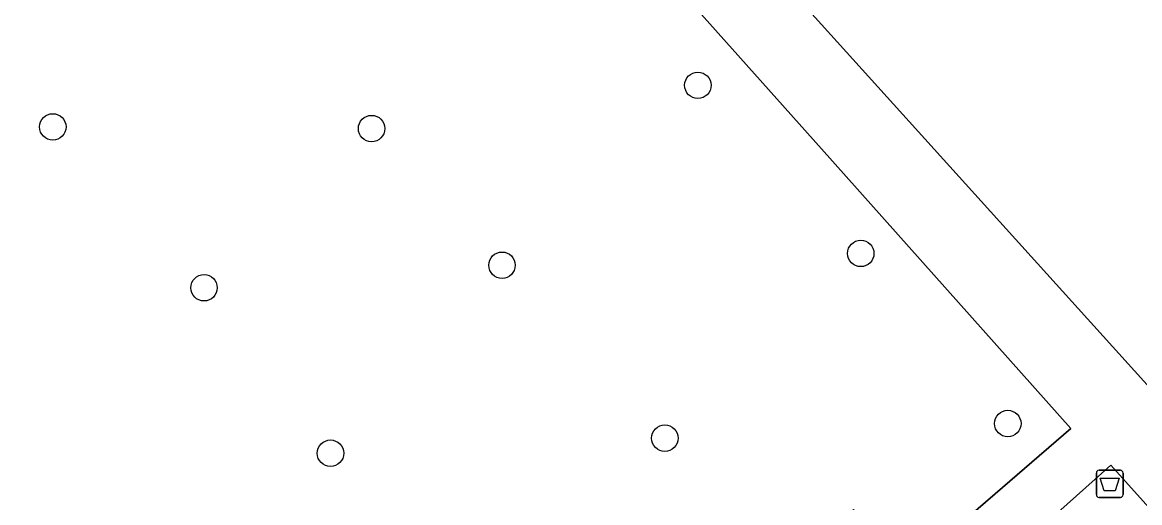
# Model space of a CAD drawing. Extents: x 157445 to 158888, y 383061 to 384688.
# Drawn here: x 157970.45 to 158011.77, y 383893.45 to 383911.21 of the extents above; entities that cross this region are included whole.
import ezdxf

# ---------------------------------------------------------------- set-up
doc = ezdxf.new("R2010")
doc.units = 0
for name, color, linetype in [('IMGEO_Afvalbak', 7, 'Continuous'), ('IMGEO_Boom', 7, 'Continuous'), ('IMGEO_Groenvoorziening', 7, 'Continuous'), ('IMGEO_Loofbos', 7, 'Continuous'), ('IMGEO_Voetpad_halfverhard', 7, 'Continuous')]:
    doc.layers.add(name, color=color, linetype=linetype)

msp = doc.modelspace()

# ---------------------------------------------------------------- linework, layer by layer
at = {"layer": 'IMGEO_Afvalbak'}
for p, q in [((158010.171, 383893.742), (158010.171, 383894.542)), ((158010.171, 383894.542), (158010.171, 383893.742)), ((158010.271, 383894.642), (158011.061, 383894.642)), ((158011.061, 383894.642), (158010.271, 383894.642)), ((158011.161, 383894.542), (158011.161, 383893.742)), ((158011.161, 383893.742), (158011.161, 383894.542)), ((158011.061, 383893.642), (158010.271, 383893.642)), ((158010.271, 383893.642), (158011.061, 383893.642))]:
    msp.add_line(p, q, dxfattribs=at)
msp.add_lwpolyline([(158010.314, 383894.356), (158011.018, 383894.356), (158010.869, 383893.886), (158010.463, 383893.886), (158010.314, 383894.356)], dxfattribs=at)
for centre, start, end in [((158010.271, 383894.542), 90, 180), ((158010.271, 383894.542), 90, 180), ((158011.061, 383894.542), 0, 90), ((158011.061, 383894.542), 360, 90), ((158010.271, 383893.742), 180, 270), ((158010.271, 383893.742), 180, 270), ((158011.061, 383893.742), 270, 0), ((158011.061, 383893.742), 270, 0)]:
    msp.add_arc(centre, 0.1, start, end, dxfattribs=at)
at = {"layer": 'IMGEO_Boom'}
for centre in [(157995.433, 383908.879), (157971.574, 383907.341), (157983.366, 383907.279), (158001.458, 383902.662), (157988.189, 383902.225), (157977.167, 383901.394), (158006.896, 383896.372), (157994.211, 383895.831), (157981.845, 383895.274)]:
    msp.add_circle(centre, 0.489, dxfattribs=at)
at = {"layer": 'IMGEO_Groenvoorziening'}
msp.add_lwpolyline([(158113.618, 384002.628), (158134.442, 384019.399), (158102.064, 384055.481), (158092.211, 384065.832), (158077.384, 384051.784), (158064.537, 384039.934), (158053.7, 384029.648), (158046.997, 384023.451), (158041.277, 384017.986), (158034.533, 384011.543), (158028.815, 384005.891), (158023.96, 384000.673), (158018.73, 383995.232), (158006.677, 383981.962), (158000, 383974.191), (157990.226, 383962.505), (157970.588, 383937.493), (157981.873, 383929.363), (157985.996, 383925.999), (157990.38, 383921.765), (158000, 383911.123), (158036.003, 383871.295), (158036.04, 383871.381)], dxfattribs=at)
msp.add_lwpolyline([(158010.704, 383894.83), (158004.698, 383889.468), (158003.296, 383888.217), (158027.176, 383862.004), (158034.68, 383868.006), (158034.711, 383868.102)], close=True, dxfattribs=at)
at = {"layer": 'IMGEO_Loofbos'}
for points in [[(158000, 383906.528), (157988.446, 383919.485), (157985.285, 383922.581), (157979.794, 383927.29), (157975.987, 383930.095), (157968.906, 383935.058), (157949.634, 383910.305)], [(157966.606, 383894.786), (157984.977, 383874.772), (157990.726, 383879.963), (157988.783, 383882.458), (158000, 383892.164), (158001.192, 383893.195), (158003.276, 383891.048), (158009.223, 383896.185), (158000, 383906.528)]]:
    msp.add_lwpolyline(points, dxfattribs=at)
at = {"layer": 'IMGEO_Voetpad_halfverhard'}
msp.add_lwpolyline([(157981.873, 383929.363), (157970.588, 383937.493), (157968.906, 383935.058), (157975.987, 383930.095), (157979.794, 383927.29), (157985.285, 383922.581), (157988.446, 383919.485), (158000, 383906.528), (158009.223, 383896.185), (158003.276, 383891.048), (158004.698, 383889.468), (158010.704, 383894.83), (158034.711, 383868.102), (158035.39, 383869.862), (158036.003, 383871.295), (158000, 383911.123), (157990.38, 383921.765), (157985.996, 383925.999)], close=True, dxfattribs=at)

doc.saveas('drawing.dxf')
